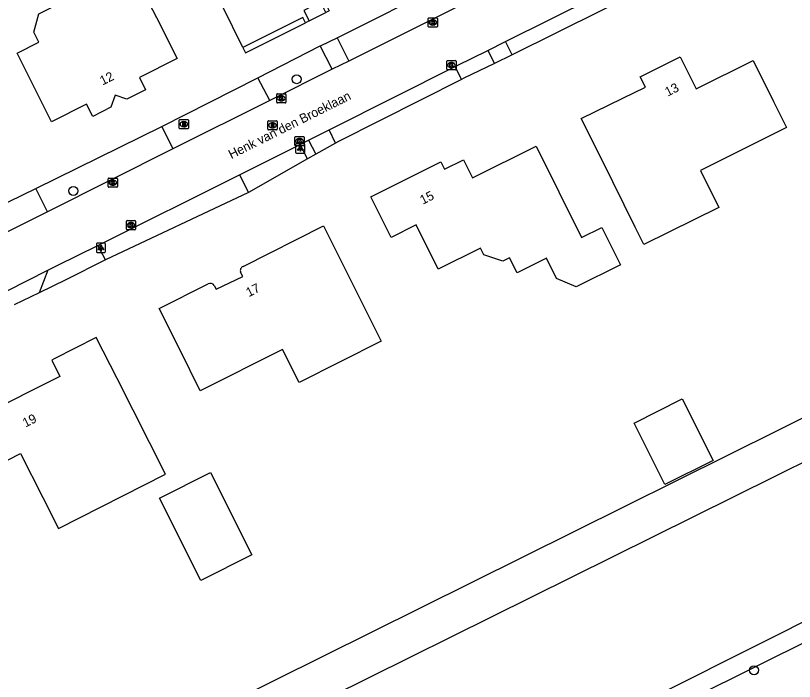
# Model space of a CAD drawing. Extents: x 157321 to 158827, y 386650 to 388532.
# Drawn here: x 158355.8 to 158440.5, y 386992 to 387064.3 of the extents above; entities that cross this region are included whole.
import ezdxf

# ---------------------------------------------------------------- set-up
doc = ezdxf.new("R2010")
doc.units = 0
for name, color, linetype in [('IMGEO_Berm_groen', 7, 'Continuous'), ('IMGEO_Boom', 7, 'Continuous'), ('IMGEO_Brandkraan', 7, 'Continuous'), ('IMGEO_Gemengd_bos', 7, 'Continuous'), ('IMGEO_Groenvoorziening', 7, 'Continuous'), ('IMGEO_Kolk', 7, 'Continuous'), ('IMGEO_Lichtpunt', 7, 'Continuous'), ('IMGEO_Openbare_ruimte_label', 7, 'Continuous'), ('IMGEO_Pand', 7, 'Continuous'), ('IMGEO_Pand_nummerreeks', 7, 'Continuous'), ('IMGEO_Pand_overbouw', 7, 'Continuous'), ('IMGEO_Rijbaan_lokaal_gesloten', 7, 'Continuous'), ('IMGEO_Rioolput', 7, 'Continuous'), ('IMGEO_Voetpad_halfverhard', 7, 'Continuous'), ('IMGEO_Voetpad_open', 7, 'Continuous'), ('IMGEO_Waterloop', 7, 'Continuous')]:
    doc.layers.add(name, color=color, linetype=linetype)

msp = doc.modelspace()

# ---------------------------------------------------------------- linework, layer by layer
at = {"layer": 'IMGEO_Berm_groen'}
for points in [[(158390.738, 387061.906), (158390.827, 387061.949), (158413.936, 387073.552)], [(158382.133, 387057.57), (158388.915, 387061.021)], [(158357.989, 387045.538), (158371.672, 387052.258)]]:
    msp.add_lwpolyline(points, dxfattribs=at)
at = {"layer": 'IMGEO_Boom'}
for centre in [(158386.354, 387057.411), (158362.067, 387045.27), (158436.078, 386993.182)]:
    msp.add_circle(centre, 0.489, dxfattribs=at)
at = {"layer": 'IMGEO_Brandkraan'}
for p, q in [((158373.653, 387053.021), (158374.505, 387053.021)), ((158373.578, 387052.095), (158373.578, 387052.947)), ((158374.089, 387052.241), (158374.064, 387052.241)), ((158374.066, 387052.801), (158374.091, 387052.801)), ((158374.579, 387052.947), (158374.579, 387052.095)), ((158374.505, 387052.021), (158373.653, 387052.021))]:
    msp.add_line(p, q, dxfattribs=at)
for points in [[(158373.653, 387053.021), (158374.505, 387053.021)], [(158373.578, 387052.095), (158373.578, 387052.947)], [(158373.926, 387052.721), (158373.926, 387052.321), (158374.139, 387052.321)], [(158374.157, 387052.721), (158373.926, 387052.721)], [(158374.105, 387052.64), (158374.051, 387052.64), (158374.051, 387052.564)], [(158374.051, 387052.564), (158374.104, 387052.564)], [(158374.113, 387052.488), (158374.051, 387052.488), (158374.051, 387052.407)], [(158374.051, 387052.407), (158374.113, 387052.407)], [(158374.579, 387052.947), (158374.579, 387052.095)], [(158374.505, 387052.021), (158373.653, 387052.021)]]:
    msp.add_lwpolyline(points, dxfattribs=at)
for centre, radius, start, end in [((158373.655, 387052.945), 0.0765, 91.55205, 178.44795), ((158373.655, 387052.945), 0.0765, 91.55205, 178.44795), ((158374.503, 387052.945), 0.0765, 1.55205, 88.44795), ((158374.503, 387052.945), 0.0765, 1.55205, 88.44795), ((158374.106, 387052.602), 0.0379, 267.82845, 90.93552), ((158374.114, 387052.447), 0.0404, 269.87594, 90.50774), ((158374.145, 387052.572), 0.251, 268.66757, 293.53466), ((158374.161, 387052.576), 0.145, 59.4692, 91.53667), ((158374.186, 387052.623), 0.0922, 285.51372, 58.15012), ((158374.191, 387052.431), 0.105, 301.31148, 78.98903), ((158373.655, 387052.097), 0.0765, 181.55205, 268.44795), ((158373.655, 387052.097), 0.0765, 181.55205, 268.44795), ((158374.503, 387052.097), 0.0765, 271.55205, 358.44795), ((158374.503, 387052.097), 0.0765, 271.55205, 358.44795)]:
    msp.add_arc(centre, radius, start, end, dxfattribs=at)
for centre, major_axis, ratio, start_param, end_param in [((158374.065, 387052.521), (-0.387, 0.002), 0.722429, 4.712389, 7.853982), ((158374.09, 387052.521), (-0.39, 0.002), 0.717154, 1.570796, 4.712389)]:
    msp.add_ellipse(centre, major_axis=major_axis, ratio=ratio, start_param=start_param, end_param=end_param, dxfattribs=at)
at = {"layer": 'IMGEO_Gemengd_bos'}
for points in [[(158297.552, 386949.219), (158298.99, 386949.933), (158399.878, 387000), (158500, 387049.688), (158544.821, 387071.951)], [(158301.884, 386946.63), (158500, 387044.794), (158547.163, 387067.928)]]:
    msp.add_lwpolyline(points, dxfattribs=at)
at = {"layer": 'IMGEO_Groenvoorziening'}
for points in [[(158424.326, 387067.316), (158409.775, 387060.049)], [(158404.288, 387057.387), (158390.893, 387050.635), (158390.572, 387050.456)], [(158388.447, 387049.268), (158387.528, 387048.741)], [(158381.13, 387045.08), (158365.561, 387037.786)], [(158358.348, 387034.192), (158355.614, 387032.874)]]:
    msp.add_lwpolyline(points, dxfattribs=at)
at = {"layer": 'IMGEO_Kolk'}
for p, q in [((158400.733, 387064.074), (158401.585, 387064.074)), ((158400.658, 387063.148), (158400.658, 387064)), ((158401.169, 387063.294), (158401.144, 387063.294)), ((158401.146, 387063.854), (158401.171, 387063.854)), ((158401.659, 387064), (158401.659, 387063.148)), ((158401.585, 387063.074), (158400.733, 387063.074)), ((158402.675, 387058.517), (158402.675, 387059.369)), ((158402.75, 387059.443), (158403.602, 387059.443)), ((158403.163, 387059.223), (158403.188, 387059.223)), ((158403.676, 387059.369), (158403.676, 387058.517)), ((158403.602, 387058.443), (158402.75, 387058.443)), ((158403.186, 387058.663), (158403.161, 387058.663)), ((158384.183, 387054.899), (158384.183, 387055.751)), ((158384.258, 387055.825), (158385.11, 387055.825)), ((158384.671, 387055.605), (158384.696, 387055.605)), ((158385.184, 387055.751), (158385.184, 387054.899)), ((158385.11, 387054.825), (158384.258, 387054.825)), ((158384.694, 387055.045), (158384.669, 387055.045)), ((158386.159, 387050.258), (158386.159, 387051.11)), ((158386.234, 387051.184), (158387.086, 387051.184)), ((158386.647, 387050.964), (158386.672, 387050.964)), ((158387.16, 387051.11), (158387.16, 387050.258)), ((158387.086, 387050.184), (158386.234, 387050.184)), ((158386.67, 387050.404), (158386.645, 387050.404)), ((158365.856, 387045.739), (158365.856, 387046.591)), ((158365.931, 387046.665), (158366.783, 387046.665)), ((158366.344, 387046.445), (158366.369, 387046.445)), ((158366.857, 387046.591), (158366.857, 387045.739)), ((158366.783, 387045.665), (158365.931, 387045.665)), ((158366.367, 387045.885), (158366.342, 387045.885)), ((158367.907, 387042.051), (158368.759, 387042.051)), ((158367.832, 387041.125), (158367.832, 387041.977)), ((158368.343, 387041.271), (158368.318, 387041.271)), ((158368.32, 387041.831), (158368.345, 387041.831)), ((158368.833, 387041.977), (158368.833, 387041.125)), ((158368.759, 387041.051), (158367.907, 387041.051))]:
    msp.add_line(p, q, dxfattribs=at)
for points in [[(158400.733, 387064.074), (158401.585, 387064.074)], [(158400.658, 387063.148), (158400.658, 387064)], [(158400.979, 387063.774), (158401.102, 387063.774), (158401.102, 387063.623), (158401.232, 387063.774), (158401.396, 387063.774), (158401.25, 387063.623), (158401.403, 387063.374), (158401.251, 387063.374), (158401.166, 387063.538), (158401.102, 387063.471), (158401.102, 387063.374), (158400.979, 387063.374), (158400.979, 387063.774)], [(158401.659, 387064), (158401.659, 387063.148)], [(158401.585, 387063.074), (158400.733, 387063.074)], [(158402.675, 387058.517), (158402.675, 387059.369)], [(158402.75, 387059.443), (158403.602, 387059.443)], [(158402.996, 387059.143), (158403.119, 387059.143), (158403.119, 387058.992), (158403.249, 387059.143), (158403.413, 387059.143), (158403.267, 387058.992), (158403.42, 387058.743), (158403.268, 387058.743), (158403.183, 387058.907), (158403.119, 387058.84), (158403.119, 387058.743), (158402.996, 387058.743), (158402.996, 387059.143)], [(158403.676, 387059.369), (158403.676, 387058.517)], [(158403.602, 387058.443), (158402.75, 387058.443)], [(158384.183, 387054.899), (158384.183, 387055.751)], [(158384.258, 387055.825), (158385.11, 387055.825)], [(158385.184, 387055.751), (158385.184, 387054.899)], [(158385.11, 387054.825), (158384.258, 387054.825)], [(158384.504, 387055.525), (158384.627, 387055.525), (158384.627, 387055.374), (158384.757, 387055.525), (158384.921, 387055.525), (158384.775, 387055.374), (158384.928, 387055.125), (158384.776, 387055.125), (158384.691, 387055.289), (158384.627, 387055.222), (158384.627, 387055.125), (158384.504, 387055.125), (158384.504, 387055.525)], [(158386.159, 387050.258), (158386.159, 387051.11)], [(158386.234, 387051.184), (158387.086, 387051.184)], [(158386.48, 387050.884), (158386.603, 387050.884), (158386.603, 387050.733), (158386.733, 387050.884), (158386.897, 387050.884), (158386.751, 387050.733), (158386.904, 387050.484), (158386.752, 387050.484), (158386.667, 387050.648), (158386.603, 387050.581), (158386.603, 387050.484), (158386.48, 387050.484), (158386.48, 387050.884)], [(158387.16, 387051.11), (158387.16, 387050.258)], [(158387.086, 387050.184), (158386.234, 387050.184)], [(158365.856, 387045.739), (158365.856, 387046.591)], [(158365.931, 387046.665), (158366.783, 387046.665)], [(158366.177, 387046.365), (158366.3, 387046.365), (158366.3, 387046.214), (158366.43, 387046.365), (158366.594, 387046.365), (158366.448, 387046.214), (158366.601, 387045.965), (158366.449, 387045.965), (158366.364, 387046.129), (158366.3, 387046.062), (158366.3, 387045.965), (158366.177, 387045.965), (158366.177, 387046.365)], [(158366.857, 387046.591), (158366.857, 387045.739)], [(158366.783, 387045.665), (158365.931, 387045.665)], [(158367.907, 387042.051), (158368.759, 387042.051)], [(158367.832, 387041.125), (158367.832, 387041.977)], [(158368.153, 387041.751), (158368.276, 387041.751), (158368.276, 387041.6), (158368.406, 387041.751), (158368.57, 387041.751), (158368.424, 387041.6), (158368.577, 387041.351), (158368.425, 387041.351), (158368.34, 387041.515), (158368.276, 387041.448), (158368.276, 387041.351), (158368.153, 387041.351), (158368.153, 387041.751)], [(158368.833, 387041.977), (158368.833, 387041.125)], [(158368.759, 387041.051), (158367.907, 387041.051)]]:
    msp.add_lwpolyline(points, dxfattribs=at)
for centre, start, end in [((158400.735, 387063.998), 91.55205, 178.44795), ((158400.735, 387063.998), 91.55205, 178.44795), ((158401.583, 387063.998), 1.55205, 88.44795), ((158401.583, 387063.998), 1.55205, 88.44795), ((158400.735, 387063.15), 181.55205, 268.44795), ((158400.735, 387063.15), 181.55205, 268.44795), ((158401.583, 387063.15), 271.55205, 358.44795), ((158401.583, 387063.15), 271.55205, 358.44795), ((158402.752, 387059.367), 91.55205, 178.44795), ((158402.752, 387059.367), 91.55205, 178.44795), ((158403.6, 387059.367), 1.55205, 88.44795), ((158403.6, 387059.367), 1.55205, 88.44795), ((158402.752, 387058.519), 181.55205, 268.44795), ((158402.752, 387058.519), 181.55205, 268.44795), ((158403.6, 387058.519), 271.55205, 358.44795), ((158403.6, 387058.519), 271.55205, 358.44795), ((158384.26, 387055.749), 91.55205, 178.44795), ((158384.26, 387055.749), 91.55205, 178.44795), ((158385.108, 387055.749), 1.55205, 88.44795), ((158385.108, 387055.749), 1.55205, 88.44795), ((158384.26, 387054.901), 181.55205, 268.44795), ((158384.26, 387054.901), 181.55205, 268.44795), ((158385.108, 387054.901), 271.55205, 358.44795), ((158385.108, 387054.901), 271.55205, 358.44795), ((158386.236, 387051.108), 91.55205, 178.44795), ((158386.236, 387051.108), 91.55205, 178.44795), ((158387.084, 387051.108), 1.55205, 88.44795), ((158387.084, 387051.108), 1.55205, 88.44795), ((158386.236, 387050.26), 181.55205, 268.44795), ((158386.236, 387050.26), 181.55205, 268.44795), ((158387.084, 387050.26), 271.55205, 358.44795), ((158387.084, 387050.26), 271.55205, 358.44795), ((158365.933, 387046.589), 91.55205, 178.44795), ((158365.933, 387046.589), 91.55205, 178.44795), ((158366.781, 387046.589), 1.55205, 88.44795), ((158366.781, 387046.589), 1.55205, 88.44795), ((158365.933, 387045.741), 181.55205, 268.44795), ((158365.933, 387045.741), 181.55205, 268.44795), ((158366.781, 387045.741), 271.55205, 358.44795), ((158366.781, 387045.741), 271.55205, 358.44795), ((158367.909, 387041.975), 91.55205, 178.44795), ((158367.909, 387041.975), 91.55205, 178.44795), ((158368.757, 387041.975), 1.55205, 88.44795), ((158368.757, 387041.975), 1.55205, 88.44795), ((158367.909, 387041.127), 181.55205, 268.44795), ((158367.909, 387041.127), 181.55205, 268.44795), ((158368.757, 387041.127), 271.55205, 358.44795), ((158368.757, 387041.127), 271.55205, 358.44795)]:
    msp.add_arc(centre, 0.0765, start, end, dxfattribs=at)
for centre, major_axis, ratio, start_param, end_param in [((158401.145, 387063.574), (-0.387, 0.002), 0.722429, 4.712389, 7.853982), ((158401.17, 387063.574), (-0.39, 0.002), 0.717154, 1.570796, 4.712389), ((158403.162, 387058.943), (-0.387, 0.002), 0.722429, 4.712389, 7.853982), ((158403.187, 387058.943), (-0.39, 0.002), 0.717154, 1.570796, 4.712389), ((158384.67, 387055.325), (-0.387, 0.002), 0.722429, 4.712389, 7.853982), ((158384.695, 387055.325), (-0.39, 0.002), 0.717154, 1.570796, 4.712389), ((158386.646, 387050.684), (-0.387, 0.002), 0.722429, 4.712389, 7.853982), ((158386.671, 387050.684), (-0.39, 0.002), 0.717154, 1.570796, 4.712389), ((158366.343, 387046.165), (-0.387, 0.002), 0.722429, 4.712389, 7.853982), ((158366.368, 387046.165), (-0.39, 0.002), 0.717154, 1.570796, 4.712389), ((158368.319, 387041.551), (-0.387, 0.002), 0.722429, 4.712389, 7.853982), ((158368.344, 387041.551), (-0.39, 0.002), 0.717154, 1.570796, 4.712389)]:
    msp.add_ellipse(centre, major_axis=major_axis, ratio=ratio, start_param=start_param, end_param=end_param, dxfattribs=at)
at = {"layer": 'IMGEO_Lichtpunt'}
for p, q in [((158386.239, 387050.284), (158386.239, 387049.477)), ((158386.239, 387050.284), (158386.239, 387049.477)), ((158387.141, 387050.379), (158386.333, 387050.379)), ((158387.141, 387050.379), (158386.333, 387050.379)), ((158387.235, 387049.477), (158387.235, 387050.284)), ((158387.235, 387049.477), (158387.235, 387050.284)), ((158386.333, 387049.383), (158387.141, 387049.383)), ((158386.333, 387049.383), (158387.141, 387049.383)), ((158364.571, 387039.481), (158364.571, 387038.674)), ((158364.571, 387039.481), (158364.571, 387038.674)), ((158365.473, 387039.576), (158364.665, 387039.576)), ((158365.473, 387039.576), (158364.665, 387039.576)), ((158365.567, 387038.674), (158365.567, 387039.481)), ((158365.567, 387038.674), (158365.567, 387039.481)), ((158364.665, 387038.58), (158365.473, 387038.58)), ((158364.665, 387038.58), (158365.473, 387038.58))]:
    msp.add_line(p, q, dxfattribs=at)
for points in [[(158386.613, 387049.948), (158386.652, 387049.92), (158386.464, 387049.658), (158386.426, 387049.685), (158386.613, 387049.948)], [(158386.715, 387049.9), (158386.762, 387049.9), (158386.762, 387049.578), (158386.715, 387049.578), (158386.715, 387049.9)], [(158386.825, 387049.92), (158386.863, 387049.947), (158387.05, 387049.685), (158387.011, 387049.657), (158386.825, 387049.92)], [(158364.945, 387039.145), (158364.984, 387039.117), (158364.796, 387038.855), (158364.758, 387038.882), (158364.945, 387039.145)], [(158365.047, 387039.097), (158365.094, 387039.097), (158365.094, 387038.775), (158365.047, 387038.775), (158365.047, 387039.097)], [(158365.157, 387039.117), (158365.195, 387039.144), (158365.382, 387038.882), (158365.343, 387038.854), (158365.157, 387039.117)]]:
    msp.add_lwpolyline(points, dxfattribs=at)
for centre in [(158386.738, 387050.082), (158365.07, 387039.279)]:
    msp.add_circle(centre, 0.0994, dxfattribs=at)
for centre, start, end in [((158386.333, 387050.284), 90, 180), ((158386.333, 387050.284), 90, 180), ((158387.141, 387050.284), 0, 90), ((158387.141, 387050.284), 0, 90), ((158386.333, 387049.477), 180, 270), ((158386.333, 387049.477), 180, 270), ((158387.141, 387049.477), 270, 0), ((158387.141, 387049.477), 270, 360), ((158364.665, 387039.481), 90, 180), ((158364.665, 387039.481), 90, 180), ((158365.473, 387039.481), 0, 90), ((158365.473, 387039.481), 0, 90), ((158364.665, 387038.674), 180, 270), ((158364.665, 387038.674), 180, 270), ((158365.473, 387038.674), 270, 0), ((158365.473, 387038.674), 270, 360)]:
    msp.add_arc(centre, 0.0946, start, end, dxfattribs=at)
at = {"layer": 'IMGEO_Pand'}
for points in [[(158388.268, 387078.893), (158391.685, 387072.039), (158393.916, 387067.564), (158389.603, 387065.402), (158389.884, 387064.825), (158389.504, 387064.647), (158388.928, 387065.804), (158387.121, 387064.893), (158387.697, 387063.736), (158387.305, 387063.54), (158387.013, 387064.1), (158380.508, 387060.865), (158378.27, 387065.337), (158374.837, 387072.198), (158388.268, 387078.893)], [(158358.32, 387061.417), (158357.777, 387062.505), (158358.299, 387064.527), (158362.475, 387066.609), (158363.694, 387066.444), (158367.879, 387068.545), (158368.683, 387068.949), (158370.682, 387064.961), (158371.103, 387064.121), (158373.344, 387059.651), (158369.249, 387057.598), (158369.921, 387056.257), (158367.895, 387055.248), (158366.614, 387055.687), (158366.159, 387054.371), (158364.17, 387053.352), (158363.5, 387054.706), (158359.678, 387052.782), (158357.445, 387057.256), (158355.956, 387060.238), (158358.32, 387061.417)], [(158428.051, 387059.852), (158429.801, 387056.356), (158435.97, 387059.444), (158438.213, 387054.976), (158439.627, 387052.158), (158430.244, 387047.499), (158432.241, 387043.473), (158424.099, 387039.434), (158423.165, 387041.316), (158419.519, 387048.666), (158417.297, 387053.145), (158421.817, 387055.358), (158424.264, 387056.556), (158423.712, 387057.684), (158428.051, 387059.852)], [(158417.327, 387040.195), (158419.528, 387041.292), (158421.552, 387037.23), (158416.757, 387034.84), (158414.612, 387035.762), (158413.517, 387037.946), (158410.339, 387036.353), (158409.501, 387038), (158408.757, 387037.621), (158406.694, 387038.341), (158406.331, 387039.063), (158401.738, 387036.758), (158399.326, 387041.565), (158396.622, 387040.208), (158394.413, 387044.61), (158402.024, 387048.415), (158402.429, 387047.619), (158404.48, 387048.662), (158405.462, 387046.686), (158412.377, 387050.125), (158417.327, 387040.195)], [(158380.522, 387037.056), (158389.257, 387041.461), (158391.504, 387036.995), (158395.547, 387028.956)], [(158377.395, 387034.993), (158377.601, 387034.6), (158380.501, 387035.956), (158380.254, 387036.432)], [(158395.547, 387028.956), (158386.611, 387024.46), (158384.823, 387028.036), (158375.874, 387023.56), (158373.639, 387028.029), (158371.403, 387032.5), (158376.725, 387035.16)], [(158366.824, 387024.885), (158364.565, 387029.345), (158359.984, 387027.032), (158359.71, 387026.894), (158360.607, 387025.118), (158357.038, 387023.31), (158351.444, 387020.476), (158353.373, 387016.867), (158351.635, 387015.868), (158352.245, 387014.664), (158356.323, 387016.729), (158358.745, 387011.946), (158360.453, 387008.573), (158372.098, 387014.47), (158366.824, 387024.885)], [(158431.621, 387015.984), (158426.386, 387013.369), (158423.049, 387020.047), (158428.284, 387022.663), (158431.621, 387015.984)], [(158376.987, 387014.675), (158381.457, 387005.737), (158375.938, 387002.942), (158371.434, 387011.879), (158376.987, 387014.675)]]:
    msp.add_lwpolyline(points, dxfattribs=at)
for centre, radius, start, end in [((158380.688, 387036.615), 0.471, 110.59546, 202.91874), ((158376.967, 387034.704), 0.516, 34.0342, 117.97381)]:
    msp.add_arc(centre, radius, start, end, dxfattribs=at)
at = {"layer": 'IMGEO_Pand_overbouw'}
for points in [[(158387.697, 387063.736), (158389.504, 387064.647), (158388.928, 387065.804), (158387.121, 387064.893)], [(158380.508, 387060.865), (158380.798, 387060.286), (158387.305, 387063.54), (158387.013, 387064.1)]]:
    msp.add_lwpolyline(points, close=True, dxfattribs=at)
at = {"layer": 'IMGEO_Rijbaan_lokaal_gesloten'}
for points in [[(158415.179, 387070.996), (158392.005, 387059.378)], [(158409.052, 387061.498), (158423.604, 387068.756)], [(158407.127, 387060.538), (158409.052, 387061.498)], [(158403.591, 387058.779), (158403.798, 387058.883), (158407.127, 387060.538)], [(158392.005, 387059.378), (158390.207, 387058.483)], [(158390.207, 387058.483), (158383.425, 387055.083)], [(158389.889, 387051.918), (158390.165, 387052.056), (158403.591, 387058.779)], [(158383.425, 387055.083), (158372.885, 387049.837)], [(158387.648, 387050.792), (158389.889, 387051.918)], [(158386.719, 387050.325), (158387.648, 387050.792)], [(158372.885, 387049.837), (158359.245, 387043.002)], [(158380.131, 387047.014), (158386.719, 387050.325)], [(158364.741, 387039.333), (158380.131, 387047.014)], [(158359.245, 387043.002), (158353.495, 387040.129)], [(158359.307, 387036.641), (158360.393, 387037.185), (158364.741, 387039.333)], [(158354.869, 387034.42), (158359.307, 387036.641)]]:
    msp.add_lwpolyline(points, dxfattribs=at)
at = {"layer": 'IMGEO_Rioolput'}
for p, q in [((158383.223, 387051.974), (158383.223, 387052.826)), ((158383.298, 387052.9), (158384.15, 387052.9)), ((158383.711, 387052.68), (158383.736, 387052.68)), ((158384.224, 387052.826), (158384.224, 387051.974)), ((158384.15, 387051.9), (158383.298, 387051.9)), ((158383.734, 387052.12), (158383.709, 387052.12))]:
    msp.add_line(p, q, dxfattribs=at)
for points in [[(158383.223, 387051.974), (158383.223, 387052.826)], [(158383.298, 387052.9), (158384.15, 387052.9)], [(158383.812, 387052.598), (158383.56, 387052.6), (158383.56, 387052.2)], [(158383.56, 387052.2), (158383.684, 387052.2), (158383.684, 387052.362), (158383.695, 387052.362)], [(158383.738, 387052.519), (158383.684, 387052.519), (158383.684, 387052.438)], [(158383.684, 387052.438), (158383.736, 387052.438)], [(158383.742, 387052.333), (158383.813, 387052.2), (158383.953, 387052.2), (158383.888, 387052.326)], [(158384.224, 387052.826), (158384.224, 387051.974)], [(158384.15, 387051.9), (158383.298, 387051.9)]]:
    msp.add_lwpolyline(points, dxfattribs=at)
for centre, radius, start, end in [((158383.3, 387052.824), 0.0765, 91.55205, 178.44795), ((158383.3, 387052.824), 0.0765, 91.55205, 178.44795), ((158383.694, 387052.309), 0.0533, 26.02933, 88.69889), ((158383.72, 387052.627), 0.19, 274.7715, 282.96867), ((158383.744, 387052.423), 0.0964, 77.00612, 93.18647), ((158383.758, 387052.48), 0.0378, 276.66336, 79.67722), ((158383.811, 387052.488), 0.109, 350.36119, 89.41601), ((158383.809, 387052.488), 0.112, 277.58423, 350.98172), ((158383.793, 387052.273), 0.108, 29.51342, 73.79051), ((158384.148, 387052.824), 0.0765, 1.55205, 88.44795), ((158384.148, 387052.824), 0.0765, 1.55205, 88.44795), ((158383.3, 387051.976), 0.0765, 181.55205, 268.44795), ((158383.3, 387051.976), 0.0765, 181.55205, 268.44795), ((158384.148, 387051.976), 0.0765, 271.55205, 358.44795), ((158384.148, 387051.976), 0.0765, 271.55205, 358.44795)]:
    msp.add_arc(centre, radius, start, end, dxfattribs=at)
for centre, major_axis, ratio, start_param, end_param in [((158383.71, 387052.4), (-0.387, 0.002), 0.722429, 4.712389, 7.853982), ((158383.735, 387052.4), (-0.39, 0.002), 0.717154, 1.570796, 4.712389)]:
    msp.add_ellipse(centre, major_axis=major_axis, ratio=ratio, start_param=start_param, end_param=end_param, dxfattribs=at)
at = {"layer": 'IMGEO_Voetpad_halfverhard'}
for points in [[(158409.775, 387060.049), (158409.052, 387061.498)], [(158409.775, 387060.049), (158407.876, 387059.101)]]:
    msp.add_lwpolyline(points, dxfattribs=at)
at = {"layer": 'IMGEO_Voetpad_open'}
for points in [[(158388.915, 387061.021), (158389.023, 387061.076), (158390.738, 387061.906)], [(158390.738, 387061.906), (158392.005, 387059.378)], [(158390.207, 387058.483), (158388.915, 387061.021)], [(158407.127, 387060.538), (158407.876, 387059.101)], [(158407.876, 387059.101), (158404.527, 387057.508), (158404.288, 387057.387)], [(158404.288, 387057.387), (158403.591, 387058.779)], [(158371.672, 387052.258), (158382.133, 387057.57)], [(158383.425, 387055.083), (158382.133, 387057.57)], [(158371.672, 387052.258), (158372.885, 387049.837)], [(158390.572, 387050.456), (158389.889, 387051.918)], [(158387.648, 387050.792), (158388.447, 387049.268)], [(158387.528, 387048.741), (158386.719, 387050.325)], [(158390.572, 387050.456), (158388.447, 387049.268)], [(158387.528, 387048.741), (158381.13, 387045.08)], [(158380.131, 387047.014), (158381.13, 387045.08)], [(158352.163, 387042.718), (158357.989, 387045.538)], [(158359.245, 387043.002), (158357.989, 387045.538)], [(158365.561, 387037.786), (158364.741, 387039.333)], [(158365.561, 387037.786), (158361.263, 387035.597), (158358.348, 387034.192)], [(158359.307, 387036.641), (158358.348, 387034.192)]]:
    msp.add_lwpolyline(points, dxfattribs=at)
at = {"layer": 'IMGEO_Waterloop'}
msp.add_lwpolyline([(158344.392, 386947.927), (158449.198, 387000), (158471.845, 387010.79), (158478.89, 387013.927), (158477.892, 387016.018), (158444.567, 387000), (158408.899, 386982.116), (158343.439, 386949.753)], dxfattribs=at)

# ---------------------------------------------------------------- texts
at = {"layer": 'IMGEO_Openbare_ruimte_label'}
msp.add_text('Henk van den Broeklaan', height=1, rotation=26.56505, dxfattribs=at).set_placement((158379.249, 387048.718))
at = {"layer": 'IMGEO_Pand_nummerreeks'}
for s, rotation, p in [('12', 26.79969, (158365.25, 387056.721)), ('13', 26.5492, (158426.69, 387055.506)), ('15', 26.56204, (158400.06, 387043.767)), ('17', 26.65227, (158381.144, 387033.719)), ('19', 26.86599, (158356.852, 387019.538))]:
    msp.add_text(s, height=1, rotation=rotation, dxfattribs=at).set_placement(p)

doc.saveas('drawing.dxf')
